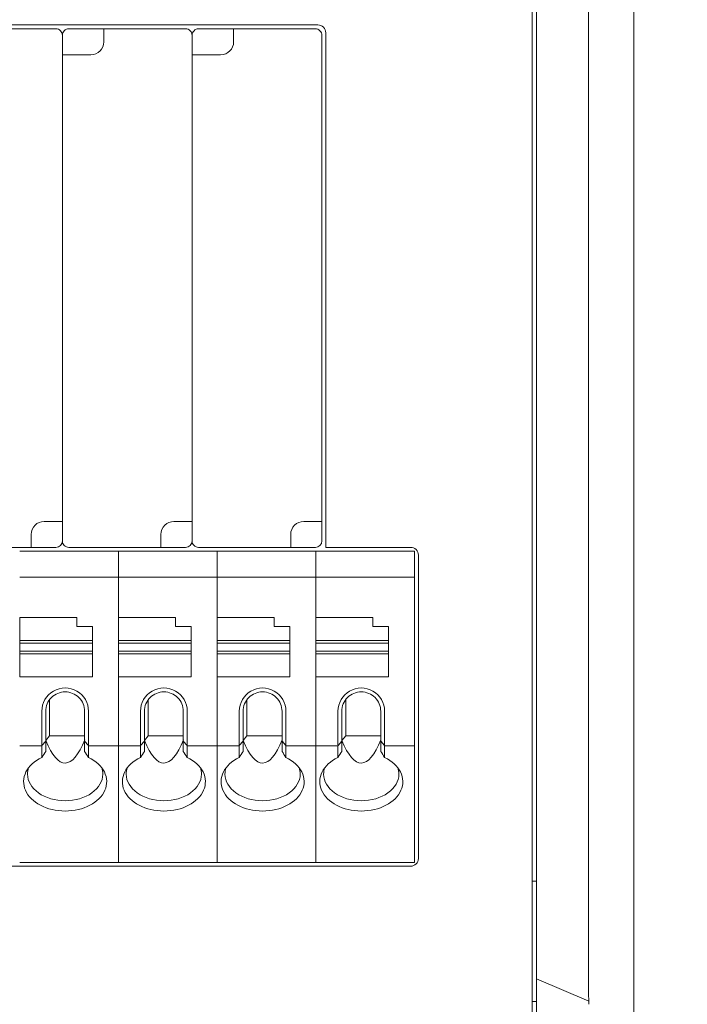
# Model space of a CAD drawing. Header units: millimetres. Extents: x -1114 to 1396, y -630 to 631.
# Tile 403 of 656: x 28 to 53, y 444 to 482. Entities that reach past the tile are written whole.
import ezdxf

# ---------------------------------------------------------------- set-up
doc = ezdxf.new("R2010")
doc.units = ezdxf.units.MM
doc.header["$MEASUREMENT"] = 0

msp = doc.modelspace()

# ---------------------------------------------------------------- linework, layer by layer
at = {"lineweight": 18}
for points, knots in [([(1038.9843, -629.7647), (1038.9843, -629.7647), (-1111.4882, -629.7647), (-1111.4882, -629.7647), (-1111.4882, -629.7647), (-1111.4882, -629.7647), (-1111.4882, 630.7883), (-1111.4882, 630.7883), (-1111.4882, 630.7883), (-1111.4882, 630.7883), (1038.9843, 630.7883), (1038.9843, 630.7883)], [0, 0, 0, 0, 0.3333333, 0.3333333, 0.3333333, 0.3333333, 0.6666667, 0.6666667, 0.6666667, 0.6666667, 1, 1, 1, 1]), ([(49.6382, 445.1664), (49.6315, 445.6653), (49.6338, 446.1641), (49.6343, 446.663), (49.6343, 446.663), (49.6349, 447.1618), (49.6343, 447.6607), (49.6341, 448.1595), (49.6341, 448.1595), (49.634, 448.6584), (49.634, 449.1572), (49.634, 449.6561), (49.634, 449.6561), (49.6341, 450.1549), (49.6341, 450.6538), (49.6341, 451.1526), (49.6341, 451.1526), (49.6341, 453.148), (49.6342, 455.1434), (49.6342, 457.1388), (49.6342, 457.1388), (49.6342, 461.1296), (49.6342, 465.1204), (49.6342, 469.1112), (49.6342, 469.1112), (49.6342, 473.102), (49.6342, 477.0928), (49.6342, 481.0836), (49.6342, 481.0836), (49.6341, 482.0813), (49.6341, 483.079), (49.6341, 484.0767), (49.6341, 484.0767), (49.6341, 485.0744), (49.6341, 486.0721), (49.6341, 487.0698), (49.6341, 487.0698), (49.6342, 488.0675), (49.6345, 489.0652), (49.6344, 490.0629), (49.6344, 490.0629), (49.6344, 490.3123), (49.6343, 490.5617), (49.6342, 490.8112), (49.6342, 490.8112), (49.6341, 491.0606), (49.634, 491.31), (49.6339, 491.5594), (49.6339, 491.5594), (49.6337, 492.0583), (49.6337, 492.5571), (49.6347, 493.056)], [0, 0, 0, 0, 0.0769231, 0.0769231, 0.0769231, 0.0769231, 0.1538462, 0.1538462, 0.1538462, 0.1538462, 0.2307692, 0.2307692, 0.2307692, 0.2307692, 0.3076923, 0.3076923, 0.3076923, 0.3076923, 0.3846154, 0.3846154, 0.3846154, 0.3846154, 0.4615385, 0.4615385, 0.4615385, 0.4615385, 0.5384615, 0.5384615, 0.5384615, 0.5384615, 0.6153846, 0.6153846, 0.6153846, 0.6153846, 0.6923077, 0.6923077, 0.6923077, 0.6923077, 0.7692308, 0.7692308, 0.7692308, 0.7692308, 0.8461538, 0.8461538, 0.8461538, 0.8461538, 0.9230769, 0.9230769, 0.9230769, 0.9230769, 1, 1, 1, 1]), ([(47.6342, 445.7542), (47.6342, 446.1257), (47.6342, 446.5043), (47.6342, 446.8728), (47.6342, 446.8728), (47.6342, 447.2413), (47.6342, 447.5996), (47.6342, 447.9909), (47.6342, 447.9909), (47.6342, 448.3822), (47.6342, 448.8064), (47.6342, 449.2304), (47.6342, 449.2304), (47.6342, 461.32), (47.6342, 473.2585), (47.6342, 485.3787), (47.6342, 485.3787), (47.6342, 486.2511), (47.6342, 487.1245), (47.6342, 487.9301), (47.6342, 487.9301), (47.6342, 488.7357), (47.6342, 489.4735), (47.6342, 490.2324), (47.6342, 490.2324), (47.6342, 490.9913), (47.6342, 491.7712), (47.6342, 492.5351)], [0, 0, 0, 0, 0.1428571, 0.1428571, 0.1428571, 0.1428571, 0.2857143, 0.2857143, 0.2857143, 0.2857143, 0.4285714, 0.4285714, 0.4285714, 0.4285714, 0.5714286, 0.5714286, 0.5714286, 0.5714286, 0.7142857, 0.7142857, 0.7142857, 0.7142857, 0.8571429, 0.8571429, 0.8571429, 0.8571429, 1, 1, 1, 1]), ([(29.3614, 481.127), (29.3614, 481.1933), (29.3351, 481.2569), (29.2882, 481.3038), (29.2882, 481.3038), (29.2413, 481.3507), (29.1777, 481.377), (29.1114, 481.377)], [0, 0, 0, 0, 0.5, 0.5, 0.5, 0.5, 1, 1, 1, 1]), ([(29.6114, 481.377), (29.5451, 481.377), (29.4815, 481.3507), (29.4346, 481.3038), (29.4346, 481.3038), (29.3878, 481.2569), (29.3614, 481.1933), (29.3614, 481.127)], [0, 0, 0, 0, 0.5, 0.5, 0.5, 0.5, 1, 1, 1, 1]), ([(34.3614, 481.127), (34.3614, 481.1933), (34.3351, 481.2569), (34.2882, 481.3038), (34.2882, 481.3038), (34.2413, 481.3507), (34.1777, 481.377), (34.1114, 481.377)], [0, 0, 0, 0, 0.5, 0.5, 0.5, 0.5, 1, 1, 1, 1]), ([(34.6114, 481.377), (34.5451, 481.377), (34.4815, 481.3507), (34.4346, 481.3038), (34.4346, 481.3038), (34.3878, 481.2569), (34.3614, 481.1933), (34.3614, 481.127)], [0, 0, 0, 0, 0.5, 0.5, 0.5, 0.5, 1, 1, 1, 1]), ([(39.3614, 481.127), (39.3614, 481.1933), (39.3351, 481.2569), (39.2882, 481.3038), (39.2882, 481.3038), (39.2413, 481.3507), (39.1777, 481.377), (39.1114, 481.377)], [0, 0, 0, 0, 0.5, 0.5, 0.5, 0.5, 1, 1, 1, 1]), ([(39.5114, 481.227), (39.5114, 481.3066), (39.4798, 481.3829), (39.4236, 481.4392), (39.4236, 481.4392), (39.3673, 481.4954), (39.291, 481.527), (39.2114, 481.527)], [0, 0, 0, 0, 0.5, 0.5, 0.5, 0.5, 1, 1, 1, 1]), ([(28.6614, 462.377), (28.5288, 462.377), (28.4016, 462.3244), (28.3079, 462.2306), (28.3079, 462.2306), (28.2141, 462.1368), (28.1614, 462.0096), (28.1614, 461.877)], [0, 0, 0, 0, 0.5, 0.5, 0.5, 0.5, 1, 1, 1, 1]), ([(33.6614, 462.377), (33.5288, 462.377), (33.4016, 462.3244), (33.3079, 462.2306), (33.3079, 462.2306), (33.2141, 462.1368), (33.1614, 462.0096), (33.1614, 461.877)], [0, 0, 0, 0, 0.5, 0.5, 0.5, 0.5, 1, 1, 1, 1]), ([(38.6614, 462.377), (38.5288, 462.377), (38.4016, 462.3244), (38.3079, 462.2306), (38.3079, 462.2306), (38.2141, 462.1368), (38.1614, 462.0096), (38.1614, 461.877)], [0, 0, 0, 0, 0.5, 0.5, 0.5, 0.5, 1, 1, 1, 1]), ([(29.3614, 461.627), (29.3614, 461.5607), (29.3878, 461.4971), (29.4346, 461.4503), (29.4346, 461.4503), (29.4815, 461.4034), (29.5451, 461.377), (29.6114, 461.377)], [0, 0, 0, 0, 0.5, 0.5, 0.5, 0.5, 1, 1, 1, 1]), ([(34.3614, 461.627), (34.3614, 461.5607), (34.3878, 461.4971), (34.4346, 461.4503), (34.4346, 461.4503), (34.4815, 461.4034), (34.5451, 461.377), (34.6114, 461.377)], [0, 0, 0, 0, 0.5, 0.5, 0.5, 0.5, 1, 1, 1, 1]), ([(43.0798, 461.077), (43.0798, 461.1566), (43.0482, 461.2329), (42.9919, 461.2892), (42.9919, 461.2892), (42.9357, 461.3454), (42.8594, 461.377), (42.7798, 461.377)], [0, 0, 0, 0, 0.5, 0.5, 0.5, 0.5, 1, 1, 1, 1]), ([(30.37, 455.0531), (30.37, 455.3747), (30.1985, 455.6718), (29.92, 455.8326), (29.92, 455.8326), (29.6416, 455.9933), (29.2985, 455.9933), (29.02, 455.8326), (29.02, 455.8326), (28.7416, 455.6718), (28.57, 455.3747), (28.57, 455.0531)], [0, 0, 0, 0, 0.3333333, 0.3333333, 0.3333333, 0.3333333, 0.6666667, 0.6666667, 0.6666667, 0.6666667, 1, 1, 1, 1]), ([(29.47, 455.8031), (29.2711, 455.8031), (29.0804, 455.7241), (28.9397, 455.5835), (28.9397, 455.5835), (28.799, 455.4428), (28.72, 455.252), (28.72, 455.0531)], [0, 0, 0, 0, 0.5, 0.5, 0.5, 0.5, 1, 1, 1, 1]), ([(30.22, 455.0531), (30.22, 455.252), (30.141, 455.4428), (30.0004, 455.5835), (30.0004, 455.5835), (29.8597, 455.7241), (29.6689, 455.8031), (29.47, 455.8031)], [0, 0, 0, 0, 0.5, 0.5, 0.5, 0.5, 1, 1, 1, 1]), ([(34.1733, 455.0531), (34.1733, 455.3747), (34.0017, 455.6718), (33.7233, 455.8326), (33.7233, 455.8326), (33.4448, 455.9933), (33.1017, 455.9933), (32.8233, 455.8326), (32.8233, 455.8326), (32.5448, 455.6718), (32.3733, 455.3747), (32.3733, 455.0531)], [0, 0, 0, 0, 0.3333333, 0.3333333, 0.3333333, 0.3333333, 0.6666667, 0.6666667, 0.6666667, 0.6666667, 1, 1, 1, 1]), ([(33.2733, 455.8031), (33.0744, 455.8031), (32.8836, 455.7241), (32.743, 455.5835), (32.743, 455.5835), (32.6023, 455.4428), (32.5233, 455.252), (32.5233, 455.0531)], [0, 0, 0, 0, 0.5, 0.5, 0.5, 0.5, 1, 1, 1, 1]), ([(34.0233, 455.0531), (34.0233, 455.252), (33.9443, 455.4428), (33.8036, 455.5835), (33.8036, 455.5835), (33.663, 455.7241), (33.4722, 455.8031), (33.2733, 455.8031)], [0, 0, 0, 0, 0.5, 0.5, 0.5, 0.5, 1, 1, 1, 1]), ([(37.9765, 455.0531), (37.9765, 455.3747), (37.805, 455.6718), (37.5265, 455.8326), (37.5265, 455.8326), (37.2481, 455.9933), (36.905, 455.9933), (36.6265, 455.8326), (36.6265, 455.8326), (36.3481, 455.6718), (36.1765, 455.3747), (36.1765, 455.0531)], [0, 0, 0, 0, 0.3333333, 0.3333333, 0.3333333, 0.3333333, 0.6666667, 0.6666667, 0.6666667, 0.6666667, 1, 1, 1, 1]), ([(37.0765, 455.8031), (36.8776, 455.8031), (36.6869, 455.7241), (36.5462, 455.5835), (36.5462, 455.5835), (36.4056, 455.4428), (36.3265, 455.252), (36.3265, 455.0531)], [0, 0, 0, 0, 0.5, 0.5, 0.5, 0.5, 1, 1, 1, 1]), ([(37.8265, 455.0531), (37.8265, 455.252), (37.7475, 455.4428), (37.6069, 455.5835), (37.6069, 455.5835), (37.4662, 455.7241), (37.2755, 455.8031), (37.0765, 455.8031)], [0, 0, 0, 0, 0.5, 0.5, 0.5, 0.5, 1, 1, 1, 1]), ([(41.7798, 455.0531), (41.7798, 455.3747), (41.6083, 455.6718), (41.3298, 455.8326), (41.3298, 455.8326), (41.0513, 455.9933), (40.7083, 455.9933), (40.4298, 455.8326), (40.4298, 455.8326), (40.1513, 455.6718), (39.9798, 455.3747), (39.9798, 455.0531)], [0, 0, 0, 0, 0.3333333, 0.3333333, 0.3333333, 0.3333333, 0.6666667, 0.6666667, 0.6666667, 0.6666667, 1, 1, 1, 1]), ([(40.8798, 455.8031), (40.6809, 455.8031), (40.4901, 455.7241), (40.3495, 455.5835), (40.3495, 455.5835), (40.2088, 455.4428), (40.1298, 455.252), (40.1298, 455.0531)], [0, 0, 0, 0, 0.5, 0.5, 0.5, 0.5, 1, 1, 1, 1]), ([(41.6298, 455.0531), (41.6298, 455.252), (41.5508, 455.4428), (41.4101, 455.5835), (41.4101, 455.5835), (41.2695, 455.7241), (41.0787, 455.8031), (40.8798, 455.8031)], [0, 0, 0, 0, 0.5, 0.5, 0.5, 0.5, 1, 1, 1, 1]), ([(28.57, 453.2737), (27.9894, 452.9944), (27.7342, 452.48), (27.9409, 452.0054), (27.9409, 452.0054), (28.1475, 451.5308), (28.7677, 451.2069), (29.47, 451.2069)], [0, 0, 0, 0, 0.5, 0.5, 0.5, 0.5, 1, 1, 1, 1]), ([(29.47, 451.2069), (30.1723, 451.2069), (30.7925, 451.5308), (30.9992, 452.0054), (30.9992, 452.0054), (31.2058, 452.48), (30.9507, 452.9944), (30.37, 453.2737)], [0, 0, 0, 0, 0.5, 0.5, 0.5, 0.5, 1, 1, 1, 1]), ([(32.3733, 453.2737), (31.7926, 452.9944), (31.5375, 452.48), (31.7441, 452.0054), (31.7441, 452.0054), (31.9508, 451.5308), (32.571, 451.2069), (33.2733, 451.2069)], [0, 0, 0, 0, 0.5, 0.5, 0.5, 0.5, 1, 1, 1, 1]), ([(33.2733, 451.2069), (33.9756, 451.2069), (34.5958, 451.5308), (34.8024, 452.0054), (34.8024, 452.0054), (35.0091, 452.48), (34.7539, 452.9944), (34.1733, 453.2737)], [0, 0, 0, 0, 0.5, 0.5, 0.5, 0.5, 1, 1, 1, 1]), ([(36.1765, 453.2737), (35.5959, 452.9944), (35.3407, 452.48), (35.5474, 452.0054), (35.5474, 452.0054), (35.7541, 451.5308), (36.3743, 451.2069), (37.0765, 451.2069)], [0, 0, 0, 0, 0.5, 0.5, 0.5, 0.5, 1, 1, 1, 1]), ([(37.0765, 451.2069), (37.7788, 451.2069), (38.399, 451.5308), (38.6057, 452.0054), (38.6057, 452.0054), (38.8124, 452.48), (38.5572, 452.9944), (37.9765, 453.2737)], [0, 0, 0, 0, 0.5, 0.5, 0.5, 0.5, 1, 1, 1, 1]), ([(39.9798, 453.2737), (39.3991, 452.9944), (39.144, 452.48), (39.3506, 452.0054), (39.3506, 452.0054), (39.5573, 451.5308), (40.1775, 451.2069), (40.8798, 451.2069)], [0, 0, 0, 0, 0.5, 0.5, 0.5, 0.5, 1, 1, 1, 1]), ([(40.8798, 451.2069), (41.5821, 451.2069), (42.2023, 451.5308), (42.4089, 452.0054), (42.4089, 452.0054), (42.6156, 452.48), (42.3604, 452.9944), (41.7798, 453.2737)], [0, 0, 0, 0, 0.5, 0.5, 0.5, 0.5, 1, 1, 1, 1]), ([(28.02, 452.6297), (28.02, 452.3578), (28.1728, 452.097), (28.4447, 451.9047), (28.4447, 451.9047), (28.7167, 451.7124), (29.0855, 451.6044), (29.47, 451.6044)], [0, 0, 0, 0, 0.5, 0.5, 0.5, 0.5, 1, 1, 1, 1]), ([(29.47, 451.6044), (29.8546, 451.6044), (30.2234, 451.7124), (30.4953, 451.9047), (30.4953, 451.9047), (30.7673, 452.097), (30.92, 452.3578), (30.92, 452.6297)], [0, 0, 0, 0, 0.5, 0.5, 0.5, 0.5, 1, 1, 1, 1]), ([(31.8233, 452.6297), (31.8233, 452.3578), (31.9761, 452.097), (32.248, 451.9047), (32.248, 451.9047), (32.5199, 451.7124), (32.8887, 451.6044), (33.2733, 451.6044)], [0, 0, 0, 0, 0.5, 0.5, 0.5, 0.5, 1, 1, 1, 1]), ([(33.2733, 451.6044), (33.6578, 451.6044), (34.0267, 451.7124), (34.2986, 451.9047), (34.2986, 451.9047), (34.5705, 452.097), (34.7233, 452.3578), (34.7233, 452.6297)], [0, 0, 0, 0, 0.5, 0.5, 0.5, 0.5, 1, 1, 1, 1]), ([(35.6265, 452.6297), (35.6265, 452.3578), (35.7793, 452.097), (36.0512, 451.9047), (36.0512, 451.9047), (36.3232, 451.7124), (36.692, 451.6044), (37.0765, 451.6044)], [0, 0, 0, 0, 0.5, 0.5, 0.5, 0.5, 1, 1, 1, 1]), ([(37.0765, 451.6044), (37.4611, 451.6044), (37.8299, 451.7124), (38.1018, 451.9047), (38.1018, 451.9047), (38.3738, 452.097), (38.5265, 452.3578), (38.5265, 452.6297)], [0, 0, 0, 0, 0.5, 0.5, 0.5, 0.5, 1, 1, 1, 1]), ([(39.4298, 452.6297), (39.4298, 452.3578), (39.5826, 452.097), (39.8545, 451.9047), (39.8545, 451.9047), (40.1264, 451.7124), (40.4952, 451.6044), (40.8798, 451.6044)], [0, 0, 0, 0, 0.5, 0.5, 0.5, 0.5, 1, 1, 1, 1]), ([(40.8798, 451.6044), (41.2644, 451.6044), (41.6332, 451.7124), (41.9051, 451.9047), (41.9051, 451.9047), (42.177, 452.097), (42.3298, 452.3578), (42.3298, 452.6297)], [0, 0, 0, 0, 0.5, 0.5, 0.5, 0.5, 1, 1, 1, 1]), ([(49.642, 444.0567), (49.6361, 444.1491), (49.6331, 444.2415), (49.6319, 444.334), (49.6319, 444.334), (49.6308, 444.4265), (49.6315, 444.519), (49.6329, 444.6115), (49.6329, 444.6115), (49.6342, 444.704), (49.6362, 444.7964), (49.6375, 444.8889), (49.6375, 444.8889), (49.6388, 444.9814), (49.6395, 445.0739), (49.6382, 445.1664)], [0, 0, 0, 0, 0.25, 0.25, 0.25, 0.25, 0.5, 0.5, 0.5, 0.5, 0.75, 0.75, 0.75, 0.75, 1, 1, 1, 1]), ([(47.6342, 442.0555), (47.6342, 442.0547), (47.6342, 442.0545), (47.6342, 442.0762), (47.6342, 442.0762), (47.6342, 442.0817), (47.6342, 442.0886), (47.6342, 442.0968), (47.6342, 442.0968), (47.6342, 442.1051), (47.6342, 442.1147), (47.6342, 442.1256), (47.6342, 442.1256), (47.6342, 442.1311), (47.6342, 442.1369), (47.6342, 442.143), (47.6342, 442.143), (47.6342, 442.1492), (47.6342, 442.1556), (47.6342, 442.1623), (47.6342, 442.1623), (47.6342, 442.1757), (47.6342, 442.1903), (47.6342, 442.206), (47.6342, 442.206), (47.6342, 442.2375), (47.6342, 442.2733), (47.6342, 442.3135), (47.6342, 442.3135), (47.6342, 442.3536), (47.6342, 442.398), (47.6342, 442.4466), (47.6342, 442.4466), (47.6342, 442.4588), (47.6342, 442.4712), (47.6342, 442.4839), (47.6342, 442.4839), (47.6342, 442.4966), (47.6342, 442.5096), (47.6342, 442.5228), (47.6342, 442.5228), (47.6342, 442.5493), (47.6342, 442.5765), (47.6342, 442.6045), (47.6342, 442.6045), (47.6342, 442.6606), (47.6342, 442.7198), (47.6342, 442.7821), (47.6342, 442.7821), (47.6342, 442.8444), (47.6342, 442.9099), (47.6342, 442.9786), (47.6342, 442.9786), (47.6342, 442.9958), (47.6342, 443.0132), (47.6342, 443.0308), (47.6342, 443.0308), (47.6342, 443.0483), (47.6342, 443.066), (47.6342, 443.0838), (47.6342, 443.0838), (47.6342, 443.1193), (47.6342, 443.1554), (47.6342, 443.1919), (47.6342, 443.1919), (47.6342, 443.2648), (47.6342, 443.3396), (47.6342, 443.4163), (47.6342, 443.4163), (47.6342, 443.4547), (47.6342, 443.4935), (47.6342, 443.5328), (47.6342, 443.5328), (47.6342, 443.5721), (47.6342, 443.6121), (47.6342, 443.6526), (47.6342, 443.6526), (47.6342, 443.6728), (47.6342, 443.6932), (47.6342, 443.7135), (47.6342, 443.7135), (47.6342, 443.7338), (47.6342, 443.7542), (47.6342, 443.7746), (47.6342, 443.7746), (47.6342, 443.8154), (47.6342, 443.8562), (47.6342, 443.8972), (47.6342, 443.8972), (47.6342, 443.979), (47.6342, 444.0612), (47.6342, 444.1435), (47.6342, 444.1435), (47.6342, 444.308), (47.6342, 444.4725), (47.6342, 444.6371)], [0, 0, 0, 0, 0.0416667, 0.0416667, 0.0416667, 0.0416667, 0.0833333, 0.0833333, 0.0833333, 0.0833333, 0.125, 0.125, 0.125, 0.125, 0.1666667, 0.1666667, 0.1666667, 0.1666667, 0.2083333, 0.2083333, 0.2083333, 0.2083333, 0.25, 0.25, 0.25, 0.25, 0.2916667, 0.2916667, 0.2916667, 0.2916667, 0.3333333, 0.3333333, 0.3333333, 0.3333333, 0.375, 0.375, 0.375, 0.375, 0.4166667, 0.4166667, 0.4166667, 0.4166667, 0.4583333, 0.4583333, 0.4583333, 0.4583333, 0.5, 0.5, 0.5, 0.5, 0.5416667, 0.5416667, 0.5416667, 0.5416667, 0.5833333, 0.5833333, 0.5833333, 0.5833333, 0.625, 0.625, 0.625, 0.625, 0.6666667, 0.6666667, 0.6666667, 0.6666667, 0.7083333, 0.7083333, 0.7083333, 0.7083333, 0.75, 0.75, 0.75, 0.75, 0.7916667, 0.7916667, 0.7916667, 0.7916667, 0.8333333, 0.8333333, 0.8333333, 0.8333333, 0.875, 0.875, 0.875, 0.875, 0.9166667, 0.9166667, 0.9166667, 0.9166667, 0.9583333, 0.9583333, 0.9583333, 0.9583333, 1, 1, 1, 1])]:
    msp.add_open_spline(points, degree=3, knots=knots, dxfattribs=at)
for points in [[(47.4617, 494.0776), (47.4617, 494.0776), (47.4617, 444.0776), (47.4617, 444.0776)], [(51.3809, 444.056), (51.3809, 444.056), (51.3809, 494.056), (51.3809, 494.056)], [(51.3809, 494.056), (51.3809, 494.056), (51.3809, 444.056), (51.3809, 444.056)], [(-0.4886, 481.527), (-0.4886, 481.527), (39.2114, 481.527), (39.2114, 481.527)], [(29.1114, 481.377), (29.1114, 481.377), (25.9614, 481.377), (25.9614, 481.377)], [(29.6114, 481.377), (29.6114, 481.377), (30.9614, 481.377), (30.9614, 481.377)], [(34.1114, 481.377), (34.1114, 481.377), (30.9614, 481.377), (30.9614, 481.377)], [(30.9614, 481.127), (30.9614, 481.127), (30.9614, 481.377), (30.9614, 481.377)], [(34.6114, 481.377), (34.6114, 481.377), (35.9614, 481.377), (35.9614, 481.377)], [(39.1114, 481.377), (39.1114, 481.377), (35.9614, 481.377), (35.9614, 481.377)], [(39.1114, 481.377), (39.1114, 481.377), (35.9614, 481.377), (35.9614, 481.377)], [(35.9614, 481.127), (35.9614, 481.127), (35.9614, 481.377), (35.9614, 481.377)], [(39.5114, 481.227), (39.5114, 481.227), (39.5114, 461.377), (39.5114, 461.377)], [(29.3614, 462.377), (29.3614, 462.377), (29.3614, 481.127), (29.3614, 481.127)], [(29.3614, 462.377), (29.3614, 462.377), (29.3614, 481.127), (29.3614, 481.127)], [(30.4614, 480.377), (30.7376, 480.377), (30.9614, 480.6009), (30.9614, 480.877)], [(30.9614, 481.127), (30.9614, 481.127), (30.9614, 480.877), (30.9614, 480.877)], [(34.3614, 462.377), (34.3614, 462.377), (34.3614, 481.127), (34.3614, 481.127)], [(34.3614, 462.377), (34.3614, 462.377), (34.3614, 481.127), (34.3614, 481.127)], [(35.4614, 480.377), (35.7376, 480.377), (35.9614, 480.6009), (35.9614, 480.877)], [(35.9614, 481.127), (35.9614, 481.127), (35.9614, 480.877), (35.9614, 480.877)], [(39.3614, 462.377), (39.3614, 462.377), (39.3614, 481.127), (39.3614, 481.127)], [(39.3614, 462.377), (39.3614, 462.377), (39.3614, 481.127), (39.3614, 481.127)], [(29.3614, 480.377), (29.3614, 480.377), (29.3614, 461.627), (29.3614, 461.627)], [(29.3614, 480.377), (29.3614, 480.377), (29.3614, 461.627), (29.3614, 461.627)], [(29.3614, 480.377), (29.3614, 480.377), (29.6114, 480.377), (29.6114, 480.377)], [(29.6114, 480.377), (29.6114, 480.377), (30.4614, 480.377), (30.4614, 480.377)], [(34.3614, 480.377), (34.3614, 480.377), (34.3614, 461.627), (34.3614, 461.627)], [(34.3614, 480.377), (34.3614, 480.377), (34.3614, 461.627), (34.3614, 461.627)], [(34.3614, 480.377), (34.3614, 480.377), (34.6114, 480.377), (34.6114, 480.377)], [(34.6114, 480.377), (34.6114, 480.377), (35.4614, 480.377), (35.4614, 480.377)], [(29.1114, 462.377), (29.1114, 462.377), (28.6614, 462.377), (28.6614, 462.377)], [(29.3614, 462.377), (29.3614, 462.377), (29.1114, 462.377), (29.1114, 462.377)], [(34.1114, 462.377), (34.1114, 462.377), (33.6614, 462.377), (33.6614, 462.377)], [(34.3614, 462.377), (34.3614, 462.377), (34.1114, 462.377), (34.1114, 462.377)], [(39.1114, 462.377), (39.1114, 462.377), (38.6614, 462.377), (38.6614, 462.377)], [(39.3614, 462.377), (39.3614, 462.377), (39.1114, 462.377), (39.1114, 462.377)], [(39.3614, 462.377), (39.3614, 462.377), (39.3614, 461.627), (39.3614, 461.627)], [(28.1614, 461.627), (28.1614, 461.627), (28.1614, 461.877), (28.1614, 461.877)], [(33.1614, 461.627), (33.1614, 461.627), (33.1614, 461.877), (33.1614, 461.877)], [(38.1614, 461.627), (38.1614, 461.627), (38.1614, 461.877), (38.1614, 461.877)], [(28.1614, 461.627), (28.1614, 461.627), (28.1614, 461.377), (28.1614, 461.377)], [(29.1114, 461.377), (29.2495, 461.377), (29.3614, 461.489), (29.3614, 461.627)], [(33.1614, 461.627), (33.1614, 461.627), (33.1614, 461.377), (33.1614, 461.377)], [(34.1114, 461.377), (34.2495, 461.377), (34.3614, 461.489), (34.3614, 461.627)], [(38.1614, 461.627), (38.1614, 461.627), (38.1614, 461.377), (38.1614, 461.377)], [(39.1114, 461.377), (39.2495, 461.377), (39.3614, 461.489), (39.3614, 461.627)], [(24.6114, 461.377), (24.6114, 461.377), (28.1614, 461.377), (28.1614, 461.377)], [(27.7168, 461.227), (27.7168, 461.227), (31.52, 461.227), (31.52, 461.227)], [(31.52, 461.227), (31.52, 461.227), (27.7168, 461.227), (27.7168, 461.227)], [(29.1114, 461.377), (29.1114, 461.377), (28.1614, 461.377), (28.1614, 461.377)], [(29.6114, 461.377), (29.6114, 461.377), (33.1614, 461.377), (33.1614, 461.377)], [(29.6114, 461.377), (29.6114, 461.377), (33.1614, 461.377), (33.1614, 461.377)], [(31.52, 461.227), (31.52, 461.227), (35.3233, 461.227), (35.3233, 461.227)], [(31.52, 461.1772), (31.52, 461.1772), (31.52, 461.227), (31.52, 461.227)], [(35.3233, 461.227), (35.3233, 461.227), (31.52, 461.227), (31.52, 461.227)], [(31.52, 461.1772), (31.52, 461.1772), (31.52, 461.227), (31.52, 461.227)], [(31.52, 460.2768), (31.52, 460.2768), (31.52, 461.1772), (31.52, 461.1772)], [(31.52, 460.2768), (31.52, 460.2768), (31.52, 461.1772), (31.52, 461.1772)], [(34.1114, 461.377), (34.1114, 461.377), (33.1614, 461.377), (33.1614, 461.377)], [(34.6114, 461.377), (34.6114, 461.377), (38.1614, 461.377), (38.1614, 461.377)], [(34.6114, 461.377), (34.6114, 461.377), (38.1614, 461.377), (38.1614, 461.377)], [(35.3233, 461.227), (35.3233, 461.227), (39.1265, 461.227), (39.1265, 461.227)], [(35.3233, 461.1772), (35.3233, 461.1772), (35.3233, 461.227), (35.3233, 461.227)], [(35.3233, 461.1772), (35.3233, 461.1772), (35.3233, 461.227), (35.3233, 461.227)], [(39.1265, 461.227), (39.1265, 461.227), (35.3233, 461.227), (35.3233, 461.227)], [(35.3233, 460.2768), (35.3233, 460.2768), (35.3233, 461.1772), (35.3233, 461.1772)], [(35.3233, 460.2768), (35.3233, 460.2768), (35.3233, 461.1772), (35.3233, 461.1772)], [(39.1114, 461.377), (39.1114, 461.377), (38.1614, 461.377), (38.1614, 461.377)], [(39.1265, 461.227), (39.1265, 461.227), (42.9298, 461.227), (42.9298, 461.227)], [(39.1265, 461.1772), (39.1265, 461.1772), (39.1265, 461.227), (39.1265, 461.227)], [(42.9298, 461.227), (42.9298, 461.227), (39.1265, 461.227), (39.1265, 461.227)], [(39.1265, 461.1772), (39.1265, 461.1772), (39.1265, 461.227), (39.1265, 461.227)], [(39.1265, 460.2768), (39.1265, 460.2768), (39.1265, 461.1772), (39.1265, 461.1772)], [(39.1265, 460.2768), (39.1265, 460.2768), (39.1265, 461.1772), (39.1265, 461.1772)], [(39.5114, 461.377), (39.5114, 461.377), (42.7798, 461.377), (42.7798, 461.377)], [(42.9298, 461.1772), (42.9298, 461.1772), (42.9298, 461.227), (42.9298, 461.227)], [(42.9298, 460.2768), (42.9298, 460.2768), (42.9298, 461.1772), (42.9298, 461.1772)], [(43.0798, 461.077), (43.0798, 461.077), (43.0798, 449.377), (43.0798, 449.377)], [(31.52, 460.1566), (31.52, 460.1566), (31.52, 460.2768), (31.52, 460.2768)], [(31.52, 460.1566), (31.52, 460.1566), (31.52, 460.2768), (31.52, 460.2768)], [(35.3233, 460.1566), (35.3233, 460.1566), (35.3233, 460.2768), (35.3233, 460.2768)], [(35.3233, 460.1566), (35.3233, 460.1566), (35.3233, 460.2768), (35.3233, 460.2768)], [(39.1265, 460.1566), (39.1265, 460.1566), (39.1265, 460.2768), (39.1265, 460.2768)], [(39.1265, 460.1566), (39.1265, 460.1566), (39.1265, 460.2768), (39.1265, 460.2768)], [(42.9298, 460.1566), (42.9298, 460.1566), (42.9298, 460.2768), (42.9298, 460.2768)], [(27.7168, 460.227), (27.7168, 460.227), (31.52, 460.227), (31.52, 460.227)], [(31.52, 460.227), (31.52, 460.227), (35.3233, 460.227), (35.3233, 460.227)], [(31.52, 453.7975), (31.52, 453.7975), (31.52, 460.1566), (31.52, 460.1566)], [(31.52, 453.7975), (31.52, 453.7975), (31.52, 460.1566), (31.52, 460.1566)], [(35.3233, 460.227), (35.3233, 460.227), (39.1265, 460.227), (39.1265, 460.227)], [(35.3233, 453.7975), (35.3233, 453.7975), (35.3233, 460.1566), (35.3233, 460.1566)], [(35.3233, 453.7975), (35.3233, 453.7975), (35.3233, 460.1566), (35.3233, 460.1566)], [(39.1265, 460.227), (39.1265, 460.227), (42.9298, 460.227), (42.9298, 460.227)], [(39.1265, 453.7975), (39.1265, 453.7975), (39.1265, 460.1566), (39.1265, 460.1566)], [(39.1265, 453.7975), (39.1265, 453.7975), (39.1265, 460.1566), (39.1265, 460.1566)], [(42.9298, 453.7975), (42.9298, 453.7975), (42.9298, 460.1566), (42.9298, 460.1566)], [(29.92, 458.677), (29.92, 458.677), (27.72, 458.677), (27.72, 458.677)], [(27.72, 458.677), (27.72, 458.677), (27.72, 457.7862), (27.72, 457.7862)], [(29.92, 458.327), (29.92, 458.327), (29.92, 458.677), (29.92, 458.677)], [(33.7233, 458.677), (33.7233, 458.677), (31.5233, 458.677), (31.5233, 458.677)], [(31.5233, 458.677), (31.5233, 458.677), (31.5233, 457.7862), (31.5233, 457.7862)], [(33.7233, 458.327), (33.7233, 458.327), (33.7233, 458.677), (33.7233, 458.677)], [(35.3265, 458.677), (35.3265, 458.677), (35.3265, 457.7862), (35.3265, 457.7862)], [(37.5265, 458.677), (37.5265, 458.677), (35.3265, 458.677), (35.3265, 458.677)], [(37.5265, 458.327), (37.5265, 458.327), (37.5265, 458.677), (37.5265, 458.677)], [(39.1298, 458.677), (39.1298, 458.677), (39.1298, 457.7862), (39.1298, 457.7862)], [(41.3298, 458.677), (41.3298, 458.677), (39.1298, 458.677), (39.1298, 458.677)], [(41.3298, 458.327), (41.3298, 458.327), (41.3298, 458.677), (41.3298, 458.677)], [(30.52, 458.327), (30.52, 458.327), (29.92, 458.327), (29.92, 458.327)], [(30.52, 457.7862), (30.52, 457.7862), (30.52, 458.327), (30.52, 458.327)], [(34.3233, 458.327), (34.3233, 458.327), (33.7233, 458.327), (33.7233, 458.327)], [(34.3233, 457.7862), (34.3233, 457.7862), (34.3233, 458.327), (34.3233, 458.327)], [(38.1265, 458.327), (38.1265, 458.327), (37.5265, 458.327), (37.5265, 458.327)], [(38.1265, 457.7862), (38.1265, 457.7862), (38.1265, 458.327), (38.1265, 458.327)], [(41.9298, 458.327), (41.9298, 458.327), (41.3298, 458.327), (41.3298, 458.327)], [(41.9298, 457.7862), (41.9298, 457.7862), (41.9298, 458.327), (41.9298, 458.327)], [(27.72, 457.7862), (27.72, 457.7862), (27.72, 457.677), (27.72, 457.677)], [(27.72, 457.7862), (27.72, 457.7862), (30.52, 457.7862), (30.52, 457.7862)], [(27.72, 457.377), (27.72, 457.377), (27.72, 457.677), (27.72, 457.677)], [(27.72, 457.677), (27.72, 457.677), (30.52, 457.677), (30.52, 457.677)], [(30.52, 457.7862), (30.52, 457.7862), (30.52, 457.677), (30.52, 457.677)], [(30.52, 457.677), (30.52, 457.677), (30.52, 457.377), (30.52, 457.377)], [(31.5233, 457.7862), (31.5233, 457.7862), (31.5233, 457.677), (31.5233, 457.677)], [(31.5233, 457.7862), (31.5233, 457.7862), (34.3233, 457.7862), (34.3233, 457.7862)], [(31.5233, 457.377), (31.5233, 457.377), (31.5233, 457.677), (31.5233, 457.677)], [(31.5233, 457.677), (31.5233, 457.677), (34.3233, 457.677), (34.3233, 457.677)], [(34.3233, 457.7862), (34.3233, 457.7862), (34.3233, 457.677), (34.3233, 457.677)], [(34.3233, 457.677), (34.3233, 457.677), (34.3233, 457.377), (34.3233, 457.377)], [(35.3265, 457.7862), (35.3265, 457.7862), (38.1265, 457.7862), (38.1265, 457.7862)], [(35.3265, 457.7862), (35.3265, 457.7862), (35.3265, 457.677), (35.3265, 457.677)], [(35.3265, 457.377), (35.3265, 457.377), (35.3265, 457.677), (35.3265, 457.677)], [(35.3265, 457.677), (35.3265, 457.677), (38.1265, 457.677), (38.1265, 457.677)], [(38.1265, 457.7862), (38.1265, 457.7862), (38.1265, 457.677), (38.1265, 457.677)], [(38.1265, 457.677), (38.1265, 457.677), (38.1265, 457.377), (38.1265, 457.377)], [(39.1298, 457.7862), (39.1298, 457.7862), (39.1298, 457.677), (39.1298, 457.677)], [(39.1298, 457.7862), (39.1298, 457.7862), (41.9298, 457.7862), (41.9298, 457.7862)], [(39.1298, 457.377), (39.1298, 457.377), (39.1298, 457.677), (39.1298, 457.677)], [(39.1298, 457.677), (39.1298, 457.677), (41.9298, 457.677), (41.9298, 457.677)], [(41.9298, 457.7862), (41.9298, 457.7862), (41.9298, 457.677), (41.9298, 457.677)], [(41.9298, 457.677), (41.9298, 457.677), (41.9298, 457.377), (41.9298, 457.377)], [(27.72, 457.377), (27.72, 457.377), (27.72, 457.2678), (27.72, 457.2678)], [(30.52, 457.377), (30.52, 457.377), (27.72, 457.377), (27.72, 457.377)], [(27.72, 457.2678), (27.72, 457.2678), (27.72, 456.377), (27.72, 456.377)], [(30.52, 457.2678), (30.52, 457.2678), (27.72, 457.2678), (27.72, 457.2678)], [(30.52, 457.377), (30.52, 457.377), (30.52, 457.2678), (30.52, 457.2678)], [(30.52, 457.2678), (30.52, 457.2678), (30.52, 456.377), (30.52, 456.377)], [(31.5233, 457.377), (31.5233, 457.377), (31.5233, 457.2678), (31.5233, 457.2678)], [(34.3233, 457.377), (34.3233, 457.377), (31.5233, 457.377), (31.5233, 457.377)], [(31.5233, 457.2678), (31.5233, 457.2678), (31.5233, 456.377), (31.5233, 456.377)], [(34.3233, 457.2678), (34.3233, 457.2678), (31.5233, 457.2678), (31.5233, 457.2678)], [(34.3233, 457.377), (34.3233, 457.377), (34.3233, 457.2678), (34.3233, 457.2678)], [(34.3233, 457.2678), (34.3233, 457.2678), (34.3233, 456.377), (34.3233, 456.377)], [(38.1265, 457.377), (38.1265, 457.377), (35.3265, 457.377), (35.3265, 457.377)], [(35.3265, 457.377), (35.3265, 457.377), (35.3265, 457.2678), (35.3265, 457.2678)], [(35.3265, 457.2678), (35.3265, 457.2678), (35.3265, 456.377), (35.3265, 456.377)], [(38.1265, 457.2678), (38.1265, 457.2678), (35.3265, 457.2678), (35.3265, 457.2678)], [(38.1265, 457.377), (38.1265, 457.377), (38.1265, 457.2678), (38.1265, 457.2678)], [(38.1265, 457.2678), (38.1265, 457.2678), (38.1265, 456.377), (38.1265, 456.377)], [(39.1298, 457.377), (39.1298, 457.377), (39.1298, 457.2678), (39.1298, 457.2678)], [(41.9298, 457.377), (41.9298, 457.377), (39.1298, 457.377), (39.1298, 457.377)], [(41.9298, 457.2678), (41.9298, 457.2678), (39.1298, 457.2678), (39.1298, 457.2678)], [(39.1298, 457.2678), (39.1298, 457.2678), (39.1298, 456.377), (39.1298, 456.377)], [(41.9298, 457.377), (41.9298, 457.377), (41.9298, 457.2678), (41.9298, 457.2678)], [(41.9298, 457.2678), (41.9298, 457.2678), (41.9298, 456.377), (41.9298, 456.377)], [(30.52, 456.377), (30.52, 456.377), (27.72, 456.377), (27.72, 456.377)], [(34.3233, 456.377), (34.3233, 456.377), (31.5233, 456.377), (31.5233, 456.377)], [(38.1265, 456.377), (38.1265, 456.377), (35.3265, 456.377), (35.3265, 456.377)], [(41.9298, 456.377), (41.9298, 456.377), (39.1298, 456.377), (39.1298, 456.377)], [(28.87, 455.5031), (28.87, 455.5031), (28.87, 454.1061), (28.87, 454.1061)], [(32.6733, 455.5031), (32.6733, 455.5031), (32.6733, 454.1061), (32.6733, 454.1061)], [(36.4765, 455.5031), (36.4765, 455.5031), (36.4765, 454.1061), (36.4765, 454.1061)], [(40.2798, 455.5031), (40.2798, 455.5031), (40.2798, 454.1061), (40.2798, 454.1061)], [(28.57, 455.0531), (28.57, 455.0531), (28.57, 453.7975), (28.57, 453.7975)], [(28.72, 453.8977), (28.72, 453.8977), (28.72, 455.0531), (28.72, 455.0531)], [(30.22, 455.0531), (30.22, 455.0531), (30.22, 453.8977), (30.22, 453.8977)], [(30.37, 453.7975), (30.37, 453.7975), (30.37, 455.0531), (30.37, 455.0531)], [(32.3733, 455.0531), (32.3733, 455.0531), (32.3733, 453.7975), (32.3733, 453.7975)], [(32.5233, 453.8977), (32.5233, 453.8977), (32.5233, 455.0531), (32.5233, 455.0531)], [(34.0233, 455.0531), (34.0233, 455.0531), (34.0233, 453.8977), (34.0233, 453.8977)], [(34.1733, 453.7975), (34.1733, 453.7975), (34.1733, 455.0531), (34.1733, 455.0531)], [(36.1765, 455.0531), (36.1765, 455.0531), (36.1765, 453.7975), (36.1765, 453.7975)], [(36.3265, 453.8977), (36.3265, 453.8977), (36.3265, 455.0531), (36.3265, 455.0531)], [(37.8265, 455.0531), (37.8265, 455.0531), (37.8265, 453.8977), (37.8265, 453.8977)], [(37.9765, 453.7975), (37.9765, 453.7975), (37.9765, 455.0531), (37.9765, 455.0531)], [(39.9798, 455.0531), (39.9798, 455.0531), (39.9798, 453.7975), (39.9798, 453.7975)], [(40.1298, 453.8977), (40.1298, 453.8977), (40.1298, 455.0531), (40.1298, 455.0531)], [(41.6298, 455.0531), (41.6298, 455.0531), (41.6298, 453.8977), (41.6298, 453.8977)], [(41.7798, 453.7975), (41.7798, 453.7975), (41.7798, 455.0531), (41.7798, 455.0531)], [(28.72, 453.8977), (28.72, 453.8977), (28.5747, 453.7324), (28.5747, 453.7324)], [(28.72, 453.5072), (28.72, 453.5072), (28.72, 453.8977), (28.72, 453.8977)], [(28.7235, 453.9294), (28.7235, 453.9294), (28.87, 454.1061), (28.87, 454.1061)], [(28.7235, 453.9294), (29.1974, 452.7624), (29.7514, 452.7649), (30.2255, 453.9517)], [(28.87, 454.1061), (28.87, 454.1061), (30.22, 454.1061), (30.22, 454.1061)], [(30.22, 453.5072), (30.22, 453.5072), (30.22, 453.8977), (30.22, 453.8977)], [(30.22, 453.8977), (30.22, 453.8977), (30.3653, 453.7324), (30.3653, 453.7324)], [(32.5233, 453.8977), (32.5233, 453.8977), (32.378, 453.7324), (32.378, 453.7324)], [(32.5233, 453.5072), (32.5233, 453.5072), (32.5233, 453.8977), (32.5233, 453.8977)], [(32.5268, 453.9294), (32.5268, 453.9294), (32.6733, 454.1061), (32.6733, 454.1061)], [(32.5268, 453.9294), (33.0006, 452.7624), (33.5547, 452.7649), (34.0288, 453.9517)], [(32.6733, 454.1061), (32.6733, 454.1061), (34.0233, 454.1061), (34.0233, 454.1061)], [(34.0233, 453.5072), (34.0233, 453.5072), (34.0233, 453.8977), (34.0233, 453.8977)], [(34.0233, 453.8977), (34.0233, 453.8977), (34.1686, 453.7324), (34.1686, 453.7324)], [(36.3265, 453.8977), (36.3265, 453.8977), (36.1812, 453.7324), (36.1812, 453.7324)], [(36.3265, 453.5072), (36.3265, 453.5072), (36.3265, 453.8977), (36.3265, 453.8977)], [(36.3301, 453.9294), (36.3301, 453.9294), (36.4765, 454.1061), (36.4765, 454.1061)], [(36.3301, 453.9294), (36.8039, 452.7624), (37.3579, 452.7649), (37.832, 453.9517)], [(36.4765, 454.1061), (36.4765, 454.1061), (37.8265, 454.1061), (37.8265, 454.1061)], [(37.8265, 453.5072), (37.8265, 453.5072), (37.8265, 453.8977), (37.8265, 453.8977)], [(37.8265, 453.8977), (37.8265, 453.8977), (37.9718, 453.7324), (37.9718, 453.7324)], [(40.1298, 453.8977), (40.1298, 453.8977), (39.9845, 453.7324), (39.9845, 453.7324)], [(40.1298, 453.5072), (40.1298, 453.5072), (40.1298, 453.8977), (40.1298, 453.8977)], [(40.1333, 453.9294), (40.1333, 453.9294), (40.2798, 454.1061), (40.2798, 454.1061)], [(40.1333, 453.9294), (40.6071, 452.7624), (41.1612, 452.7649), (41.6353, 453.9517)], [(40.2798, 454.1061), (40.2798, 454.1061), (41.6298, 454.1061), (41.6298, 454.1061)], [(41.6298, 453.5072), (41.6298, 453.5072), (41.6298, 453.8977), (41.6298, 453.8977)], [(41.6298, 453.8977), (41.6298, 453.8977), (41.7751, 453.7324), (41.7751, 453.7324)], [(28.574, 453.727), (28.574, 453.727), (27.7168, 453.727), (27.7168, 453.727)], [(28.57, 453.7975), (28.57, 453.7751), (28.5716, 453.7531), (28.5747, 453.7324)], [(28.5747, 453.7324), (28.5716, 453.7117), (28.57, 453.6931), (28.57, 453.6772)], [(28.57, 453.6772), (28.57, 453.6772), (28.57, 453.2737), (28.57, 453.2737)], [(28.72, 453.5072), (28.6701, 453.4301), (28.6201, 453.3523), (28.57, 453.2737)], [(30.37, 453.2737), (30.32, 453.3523), (30.27, 453.4301), (30.22, 453.5072)], [(30.3653, 453.7324), (30.3684, 453.7531), (30.37, 453.7751), (30.37, 453.7975)], [(30.3653, 453.7324), (30.3684, 453.7117), (30.37, 453.6931), (30.37, 453.6772)], [(31.52, 453.727), (31.52, 453.727), (30.3661, 453.727), (30.3661, 453.727)], [(30.37, 453.6772), (30.37, 453.6772), (30.37, 453.2737), (30.37, 453.2737)], [(31.52, 453.6772), (31.52, 453.6772), (31.52, 453.7975), (31.52, 453.7975)], [(31.52, 453.6772), (31.52, 453.6772), (31.52, 453.7975), (31.52, 453.7975)], [(31.52, 453.727), (31.52, 453.727), (32.3772, 453.727), (32.3772, 453.727)], [(31.52, 449.2768), (31.52, 449.2768), (31.52, 453.6772), (31.52, 453.6772)], [(31.52, 449.2768), (31.52, 449.2768), (31.52, 453.6772), (31.52, 453.6772)], [(32.3733, 453.7975), (32.3733, 453.7751), (32.3749, 453.7531), (32.378, 453.7324)], [(32.378, 453.7324), (32.3749, 453.7117), (32.3733, 453.6931), (32.3733, 453.6772)], [(32.3733, 453.6772), (32.3733, 453.6772), (32.3733, 453.2737), (32.3733, 453.2737)], [(32.5233, 453.5072), (32.4733, 453.4301), (32.4233, 453.3523), (32.3733, 453.2737)], [(34.1733, 453.2737), (34.1232, 453.3523), (34.0732, 453.4301), (34.0233, 453.5072)], [(34.1686, 453.7324), (34.1717, 453.7531), (34.1733, 453.7751), (34.1733, 453.7975)], [(34.1686, 453.7324), (34.1717, 453.7117), (34.1733, 453.6931), (34.1733, 453.6772)], [(35.3233, 453.727), (35.3233, 453.727), (34.1694, 453.727), (34.1694, 453.727)], [(34.1733, 453.6772), (34.1733, 453.6772), (34.1733, 453.2737), (34.1733, 453.2737)], [(35.3233, 453.6772), (35.3233, 453.6772), (35.3233, 453.7975), (35.3233, 453.7975)], [(35.3233, 453.6772), (35.3233, 453.6772), (35.3233, 453.7975), (35.3233, 453.7975)], [(35.3233, 453.727), (35.3233, 453.727), (36.1805, 453.727), (36.1805, 453.727)], [(35.3233, 449.2768), (35.3233, 449.2768), (35.3233, 453.6772), (35.3233, 453.6772)], [(35.3233, 449.2768), (35.3233, 449.2768), (35.3233, 453.6772), (35.3233, 453.6772)], [(36.1765, 453.7975), (36.1765, 453.7751), (36.1781, 453.7531), (36.1812, 453.7324)], [(36.1812, 453.7324), (36.1781, 453.7117), (36.1765, 453.6931), (36.1765, 453.6772)], [(36.1765, 453.6772), (36.1765, 453.6772), (36.1765, 453.2737), (36.1765, 453.2737)], [(36.3265, 453.5072), (36.2766, 453.4301), (36.2266, 453.3523), (36.1765, 453.2737)], [(37.9765, 453.2737), (37.9265, 453.3523), (37.8765, 453.4301), (37.8265, 453.5072)], [(37.9718, 453.7324), (37.9749, 453.7531), (37.9765, 453.7751), (37.9765, 453.7975)], [(37.9718, 453.7324), (37.9749, 453.7117), (37.9765, 453.6931), (37.9765, 453.6772)], [(39.1265, 453.727), (39.1265, 453.727), (37.9726, 453.727), (37.9726, 453.727)], [(37.9765, 453.6772), (37.9765, 453.6772), (37.9765, 453.2737), (37.9765, 453.2737)], [(39.1265, 453.6772), (39.1265, 453.6772), (39.1265, 453.7975), (39.1265, 453.7975)], [(39.1265, 453.6772), (39.1265, 453.6772), (39.1265, 453.7975), (39.1265, 453.7975)], [(39.1265, 453.727), (39.1265, 453.727), (39.9837, 453.727), (39.9837, 453.727)], [(39.1265, 449.2768), (39.1265, 449.2768), (39.1265, 453.6772), (39.1265, 453.6772)], [(39.1265, 449.2768), (39.1265, 449.2768), (39.1265, 453.6772), (39.1265, 453.6772)], [(39.9798, 453.7975), (39.9798, 453.7751), (39.9814, 453.7531), (39.9845, 453.7324)], [(39.9845, 453.7324), (39.9814, 453.7117), (39.9798, 453.6931), (39.9798, 453.6772)], [(39.9798, 453.6772), (39.9798, 453.6772), (39.9798, 453.2737), (39.9798, 453.2737)], [(40.1298, 453.5072), (40.0798, 453.4301), (40.0298, 453.3523), (39.9798, 453.2737)], [(41.7798, 453.2737), (41.7297, 453.3523), (41.6797, 453.4301), (41.6298, 453.5072)], [(41.7751, 453.7324), (41.7782, 453.7531), (41.7798, 453.7751), (41.7798, 453.7975)], [(41.7751, 453.7324), (41.7782, 453.7117), (41.7798, 453.6931), (41.7798, 453.6772)], [(42.9298, 453.727), (42.9298, 453.727), (41.7759, 453.727), (41.7759, 453.727)], [(41.7798, 453.6772), (41.7798, 453.6772), (41.7798, 453.2737), (41.7798, 453.2737)], [(42.9298, 453.6772), (42.9298, 453.6772), (42.9298, 453.7975), (42.9298, 453.7975)], [(42.9298, 449.2768), (42.9298, 449.2768), (42.9298, 453.6772), (42.9298, 453.6772)], [(28.0627, 452.8765), (28.0343, 452.7958), (28.02, 452.7129), (28.02, 452.6297)], [(30.92, 452.6297), (30.92, 452.7129), (30.9057, 452.7958), (30.8774, 452.8765)], [(31.8659, 452.8765), (31.8376, 452.7958), (31.8233, 452.7129), (31.8233, 452.6297)], [(34.7233, 452.6297), (34.7233, 452.7129), (34.709, 452.7958), (34.6807, 452.8765)], [(35.6692, 452.8765), (35.6409, 452.7958), (35.6265, 452.7129), (35.6265, 452.6297)], [(38.5265, 452.6297), (38.5265, 452.7129), (38.5122, 452.7958), (38.4839, 452.8765)], [(39.4724, 452.8765), (39.4441, 452.7958), (39.4298, 452.7129), (39.4298, 452.6297)], [(42.3298, 452.6297), (42.3298, 452.7129), (42.3155, 452.7958), (42.2872, 452.8765)], [(31.52, 449.227), (31.52, 449.227), (31.52, 449.2768), (31.52, 449.2768)], [(31.52, 449.227), (31.52, 449.227), (31.52, 449.2768), (31.52, 449.2768)], [(35.3233, 449.227), (35.3233, 449.227), (35.3233, 449.2768), (35.3233, 449.2768)], [(35.3233, 449.227), (35.3233, 449.227), (35.3233, 449.2768), (35.3233, 449.2768)], [(39.1265, 449.227), (39.1265, 449.227), (39.1265, 449.2768), (39.1265, 449.2768)], [(39.1265, 449.227), (39.1265, 449.227), (39.1265, 449.2768), (39.1265, 449.2768)], [(42.7798, 449.077), (42.9455, 449.077), (43.0798, 449.2114), (43.0798, 449.377)], [(42.9298, 449.227), (42.9298, 449.227), (42.9298, 449.2768), (42.9298, 449.2768)], [(42.7798, 449.077), (42.7798, 449.077), (-4.057, 449.077), (-4.057, 449.077)], [(31.52, 449.227), (31.52, 449.227), (27.7168, 449.227), (27.7168, 449.227)], [(27.7168, 449.227), (27.7168, 449.227), (31.52, 449.227), (31.52, 449.227)], [(35.3233, 449.227), (35.3233, 449.227), (31.52, 449.227), (31.52, 449.227)], [(31.52, 449.227), (31.52, 449.227), (35.3233, 449.227), (35.3233, 449.227)], [(39.1265, 449.227), (39.1265, 449.227), (35.3233, 449.227), (35.3233, 449.227)], [(35.3233, 449.227), (35.3233, 449.227), (39.1265, 449.227), (39.1265, 449.227)], [(42.9298, 449.227), (42.9298, 449.227), (39.1265, 449.227), (39.1265, 449.227)], [(39.1265, 449.227), (39.1265, 449.227), (42.9298, 449.227), (42.9298, 449.227)], [(47.6342, 448.506), (47.6342, 448.506), (47.4615, 448.506), (47.4615, 448.506)], [(47.6342, 444.6371), (47.6342, 445.0089), (47.6342, 445.3826), (47.6342, 445.7542)], [(49.6474, 443.8736), (49.6474, 443.8736), (47.6342, 444.7359), (47.6342, 444.7359)], [(47.4617, 444.0776), (47.4617, 444.0776), (47.4617, 442.0776), (47.4617, 442.0776)], [(49.642, 444.0567), (49.6486, 443.9553), (49.6488, 443.8541), (49.6444, 443.7532)], [(51.3809, 444.056), (51.3809, 444.056), (51.3809, 441.556), (51.3809, 441.556)], [(47.4614, 443.856), (47.4614, 443.856), (47.6342, 443.856), (47.6342, 443.856)]]:
    msp.add_open_spline(points, degree=3, dxfattribs=at)

doc.saveas('drawing.dxf')
